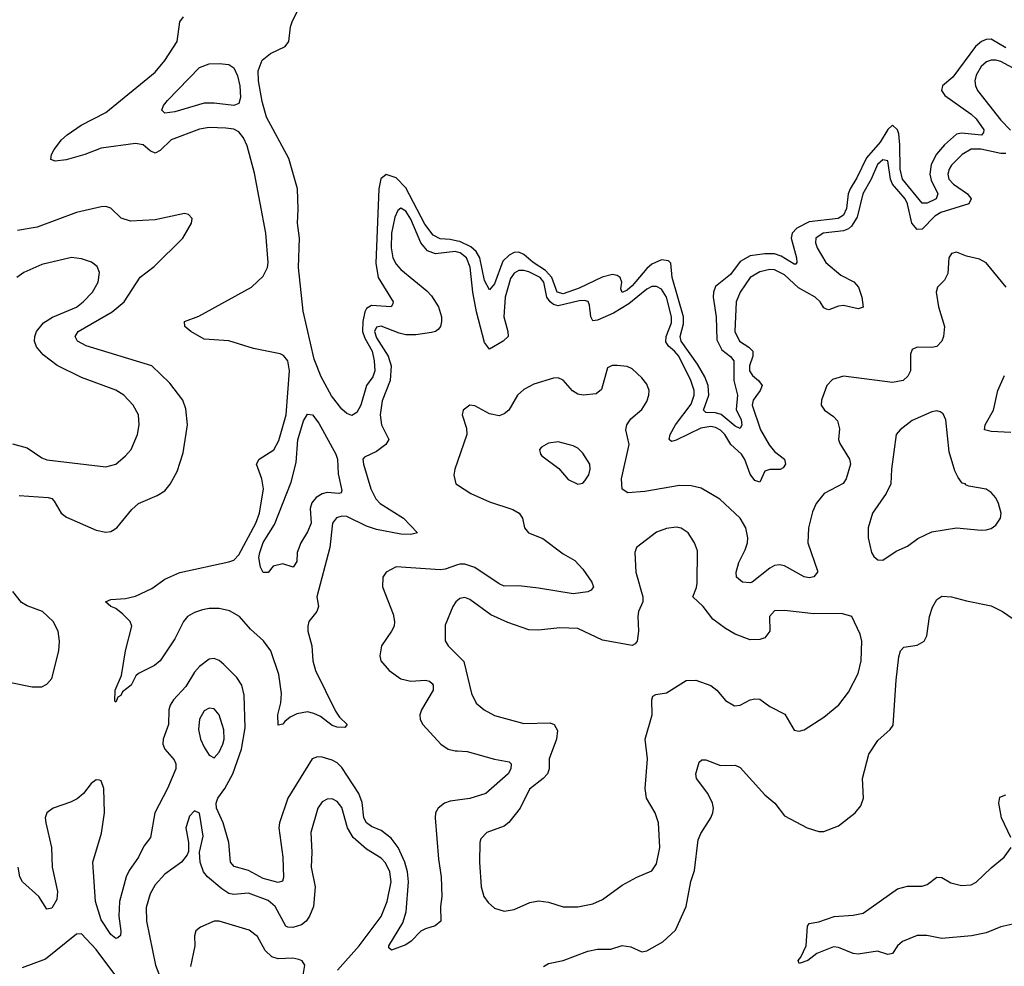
# Model space of a CAD drawing. Header units: inches. Extents: x 2001573 to 2220545, y 644482 to 846830.
# Tile 540 of 656: x 2098219 to 2102224, y 815346 to 819199. Entities that reach past the tile are written whole.
import ezdxf

# ---------------------------------------------------------------- set-up
doc = ezdxf.new("R2010")
doc.units = ezdxf.units.IN
doc.header["$MEASUREMENT"] = 0
doc.layers.add('C0891', color=7, linetype='Continuous')
doc.layers.add('C1801', color=7, linetype='Continuous')

msp = doc.modelspace()

# ---------------------------------------------------------------- linework, layer by layer
at = {"layer": 'C0891', "color": 5}
for points, elevation in [([(2100000, 818297.7), (2099970, 818304.3), (2099930, 818306.4), (2099901.3, 818321.3), (2099866.8, 818366.8), (2099790, 818514.8), (2099750, 818554.9), (2099710, 818568.4), (2099688.6, 818551.4), (2099680.3, 818510), (2099667.7, 818207.7), (2099677.7, 818150), (2099737.8, 818050), (2099737.6, 818042.4), (2099730.1, 818029.9), (2099650, 818035.3), (2099630, 818023.6), (2099622.5, 818010), (2099614.6, 817970), (2099613.9, 817930), (2099622.9, 817903), (2099652.4, 817850), (2099661.6, 817810), (2099663.4, 817770), (2099655.3, 817744.7), (2099629.6, 817710), (2099607.3, 817630), (2099590, 817600.3), (2099570, 817587.7), (2099550, 817595.9), (2099530, 817614.3), (2099487.9, 817667.9), (2099445.6, 817745.6), (2099417.6, 817817.6), (2099372.4, 818012.4), (2099353.7, 818190), (2099357.3, 818310), (2099348.6, 818370), (2099352.2, 818427.8), (2099349.9, 818510), (2099314, 818634), (2099222.7, 818802.7), (2099205.5, 818865.5), (2099190.7, 818950), (2099189.5, 818990.5), (2099206.1, 819033.9), (2099238.8, 819061.2), (2099299.6, 819090), (2099313.7, 819110), (2099320.4, 819170), (2099326.9, 819190), (2099406, 819350)], 260), ([(2100000, 818253), (2099990, 818255.9), (2099910, 818246.1), (2099877.7, 818257.7), (2099851.1, 818291.1), (2099810, 818386.8), (2099790, 818419.6), (2099770, 818431.4), (2099758, 818422), (2099745.2, 818394.8), (2099731.9, 818330), (2099729.7, 818270), (2099736.6, 818230), (2099750, 818203.5), (2099770, 818181.7), (2099875.2, 818095.2), (2099894.5, 818074.5), (2099922.5, 818030), (2099934.7, 817990), (2099935.6, 817970), (2099931.1, 817950), (2099921.6, 817938.4), (2099910.5, 817929.5), (2099894, 817926), (2099830, 817916.7), (2099790, 817916.2), (2099762.5, 817922.5), (2099690, 817951.8), (2099670, 817947.7), (2099662.9, 817930), (2099670, 817903.7), (2099718.3, 817830), (2099729.6, 817790), (2099725.6, 817730), (2099693, 817647), (2099684.9, 817590), (2099691, 817550), (2099720.2, 817490), (2099709.2, 817470), (2099670, 817440.9), (2099621.6, 817418.4), (2099615.3, 817410), (2099617.5, 817390), (2099648, 817290), (2099668.1, 817248.1), (2099685.5, 817230), (2099780.4, 817170), (2099837.6, 817110), (2099810, 817103.9), (2099770, 817104.8), (2099670, 817123.3), (2099630, 817137), (2099550, 817176.5), (2099530, 817177.5), (2099508.3, 817171.7), (2099491.6, 817150), (2099480.1, 817050), (2099427.7, 816850), (2099434, 816810), (2099428.2, 816790), (2099395.9, 816750), (2099390.8, 816730), (2099391.9, 816710), (2099407.2, 816650), (2099411.7, 816590), (2099422.5, 816550), (2099504.1, 816384.1), (2099520, 816360), (2099551.5, 816330), (2099541.4, 816318.6), (2099510, 816319.9), (2099490, 816326.7), (2099442.2, 816362.2), (2099415.6, 816375.6), (2099390, 816381.7), (2099346.9, 816373.1), (2099320, 816360), (2099297.3, 816342.7), (2099290, 816331.3), (2099270, 816327.3), (2099269.2, 816369.2), (2099281.3, 816418.7), (2099283.8, 816456.2), (2099273.5, 816533.5), (2099240.4, 816630), (2099210.4, 816670.4), (2099157.6, 816717.6), (2099112.7, 816770), (2099073, 816793), (2099030, 816802.5), (2098990, 816802.5), (2098963.3, 816796.7), (2098930, 816785.9), (2098902.1, 816770), (2098885.4, 816750), (2098850, 816678.3), (2098790, 816589.9), (2098767.1, 816570), (2098702.3, 816537.7), (2098692.3, 816527.7), (2098673.3, 816490), (2098637, 816463), (2098630, 816448.3), (2098618.3, 816441.7), (2098610, 816421.2), (2098605.6, 816425.6), (2098608.2, 816470), (2098633.7, 816530), (2098649.9, 816629.9), (2098675.2, 816730), (2098669.1, 816750), (2098639.2, 816779.2), (2098610, 816802.9), (2098589.7, 816810), (2098568.2, 816830), (2098590, 816838.4), (2098650, 816842.5), (2098690, 816852.4), (2098756.7, 816883.3), (2098810, 816922.3), (2098870, 816949.5), (2099070, 816992.9), (2099090, 816999.4), (2099110, 817020.2), (2099179.7, 817150), (2099194.8, 817190), (2099210.9, 817290), (2099203.6, 817330), (2099182.4, 817390), (2099192.8, 817410), (2099252.3, 817447.7), (2099273.8, 817486.2), (2099303.4, 817590), (2099317.1, 817770), (2099309.9, 817810), (2099291.8, 817831.8), (2099278.4, 817838.4), (2099170, 817860.1), (2099070, 817891.9), (2098970, 817899), (2098915.7, 817930), (2098890.9, 817950), (2098889.7, 817970), (2098947.6, 817992.4), (2099162.6, 818110), (2099210, 818154.3), (2099227.1, 818190), (2099229.9, 818210.1), (2099220.3, 818330), (2099173.8, 818573.8), (2099145, 818685), (2099130, 818717.9), (2099110, 818742.6), (2099090, 818752.7), (2099057.2, 818757.2), (2098990, 818759.9), (2098950, 818753), (2098835.6, 818710), (2098790, 818666.5), (2098770, 818656.2), (2098750, 818664.8), (2098722, 818690), (2098690, 818695.3), (2098550, 818676.3), (2098483.6, 818650), (2098408.4, 818628.4), (2098363, 818623), (2098346.3, 818630), (2098348.7, 818650), (2098359.3, 818670), (2098388.9, 818710), (2098412.1, 818730), (2098469.9, 818770.1), (2098570, 818821.6), (2098770, 818984.7), (2098810, 819032.6), (2098859.7, 819110), (2098871, 819190), (2098886, 819210)], 280), ([(2098217.1, 817262.9), (2098334.7, 817254.7), (2098349.4, 817249.4), (2098359.6, 817239.7), (2098387.9, 817190), (2098410, 817174.7), (2098530, 817121.5), (2098570, 817112.8), (2098590, 817115.4), (2098614.5, 817130), (2098675.2, 817204.8), (2098702.2, 817230), (2098778.1, 817261.9), (2098810, 817281.7), (2098831.3, 817308.7), (2098860.4, 817359.6), (2098884.1, 817435.9), (2098901.6, 817550), (2098895, 817615), (2098882.2, 817650), (2098830, 817719.8), (2098756.9, 817790), (2098490, 817871.1), (2098454, 817890), (2098445.2, 817910), (2098457.4, 817930), (2098595.5, 818010), (2098643.7, 818050), (2098709.5, 818150.5), (2098766.1, 818193.9), (2098882.4, 818310), (2098918, 818370), (2098921.2, 818390), (2098906.3, 818406.3), (2098889.5, 818409.5), (2098770, 818384.1), (2098670, 818379.1), (2098631.4, 818391.4), (2098590, 818431.7), (2098570, 818438.2), (2098550, 818437), (2098450, 818414.7), (2098290, 818354.9), (2098210, 818340.8)], 320), ([(2098190, 817472.6), (2098250, 817456.9), (2098310, 817415.2), (2098330, 817407.2), (2098570, 817379.6), (2098610, 817390.3), (2098650, 817423.1), (2098672.6, 817450), (2098698.5, 817510), (2098704.7, 817550), (2098702.2, 817590), (2098680.4, 817630), (2098643, 817670), (2098610, 817690.8), (2098470, 817742.2), (2098371.2, 817791.2), (2098315, 817835), (2098287.9, 817867.9), (2098279.8, 817890), (2098280.2, 817910), (2098287.4, 817930), (2098315.5, 817964.5), (2098352.4, 817987.6), (2098450, 818029.1), (2098478, 818050), (2098515.7, 818090), (2098538, 818130), (2098544.2, 818170), (2098534.2, 818194.2), (2098511.7, 818211.7), (2098470, 818226), (2098430, 818231.2), (2098310, 818201.8), (2098235.5, 818170), (2098207, 818150)], 340), ([(2100000, 817400.8), (2099989.2, 817369.2), (2099985.3, 817345.3), (2099992.8, 817310), (2100000, 817305.3)], 320), ([(2100000, 816979.9), (2099950, 816962.3), (2099930, 816959.9), (2099750, 816971.5), (2099710.2, 816950), (2099696.5, 816930), (2099695, 816890), (2099738.9, 816778.9), (2099744.2, 816750), (2099741.8, 816730), (2099732.1, 816710), (2099691.5, 816650), (2099684.7, 816610), (2099687.9, 816590), (2099721.7, 816550), (2099770, 816515.4), (2099810, 816507), (2099870, 816510.1), (2099886, 816506), (2099896.9, 816496.9), (2099901.5, 816490), (2099901.6, 816470), (2099853.1, 816390), (2099846.2, 816370), (2099847.6, 816350), (2099858.8, 816330), (2099932.4, 816250), (2099962, 816230), (2099990, 816223.3), (2100000, 816222.6)], 320), ([(2098170, 816503.5), (2098270, 816484), (2098310, 816483.7), (2098330, 816494.4), (2098350, 816518), (2098378.5, 816630), (2098381.2, 816670), (2098375.7, 816710), (2098354.8, 816750), (2098312, 816790), (2098250, 816813.3), (2098227, 816827), (2098191.7, 816871.7)], 320), ([(2100000, 816835.1), (2099993.7, 816830), (2099980.8, 816810), (2099950, 816734), (2099950.3, 816670.3), (2099962, 816650), (2100000, 816612.2)], 340), ([(2100000, 816022.5), (2099970, 816018.5), (2099947.1, 816010), (2099921.6, 815990), (2099910.7, 815970), (2099909, 815950), (2099922.6, 815782.6), (2099933.8, 815710), (2099936.8, 815630), (2099931.4, 815590), (2099932.4, 815530), (2099909.5, 815510.5), (2099870, 815499), (2099851.3, 815488.7), (2099812.2, 815447.8), (2099790, 815433.7), (2099731.8, 815411.8), (2099720.8, 815420.8), (2099720.3, 815430), (2099777.5, 815522.5), (2099791.9, 815568.1), (2099800.8, 815690), (2099797.1, 815730), (2099786.1, 815770), (2099758.3, 815830), (2099730, 815867.1), (2099690, 815898.6), (2099650, 815914.7), (2099629.9, 815930), (2099619.2, 815950), (2099612.5, 816012.5), (2099599.3, 816050), (2099530, 816155.5), (2099510, 816174.6), (2099490, 816185.5), (2099450, 816197.9), (2099430, 816198.8), (2099409.3, 816190.7), (2099310, 816029.8), (2099276.6, 815930), (2099273.8, 815910), (2099289.5, 815790), (2099292.2, 815707.8), (2099287.8, 815692.2), (2099270, 815686.9), (2099210, 815703.7), (2099150, 815735.8), (2099092, 815752), (2099076.3, 815770), (2099069.5, 815850), (2099046.3, 815930), (2099019.8, 815990), (2099018.2, 816010), (2099024.9, 816030), (2099053.6, 816070), (2099086.5, 816130), (2099122, 816230), (2099136.1, 816316.1), (2099132.2, 816450), (2099123.2, 816490), (2099102.1, 816522.1), (2099050, 816574.5), (2099030, 816590.6), (2099010, 816598.7), (2098990, 816595.6), (2098950, 816565.9), (2098930, 816542.9), (2098894.7, 816485.3), (2098845, 816430), (2098831.4, 816408.6), (2098825.9, 816390), (2098824, 816330), (2098802.5, 816270), (2098801.7, 816250), (2098809.4, 816230), (2098847, 816187), (2098854.4, 816170), (2098854.6, 816150), (2098820.9, 816070), (2098768.9, 815970), (2098751.6, 815870), (2098724.8, 815835.2), (2098703.1, 815790), (2098663.9, 815736.1), (2098651.7, 815710), (2098625.2, 815610), (2098622.5, 815550), (2098630.9, 815489.1), (2098628.7, 815471.3), (2098618, 815462), (2098610, 815459.7), (2098590, 815475.4), (2098550, 815534.8), (2098527.6, 815610), (2098517.1, 815770), (2098552.1, 815887.9), (2098563.6, 815970), (2098561.1, 816070), (2098550, 816101.5), (2098543.3, 816103.3), (2098530, 816104.8), (2098510, 816089.8), (2098478.7, 816050), (2098452.6, 816027.4), (2098426.3, 816013.7), (2098355.4, 815990), (2098329.1, 815970), (2098323.4, 815950), (2098325, 815930), (2098348.3, 815830), (2098351, 815750), (2098373.6, 815650), (2098370, 815618.3), (2098350, 815582.3), (2098330, 815578.3), (2098297.5, 815630), (2098230.3, 815690.3), (2098219.9, 815710), (2098213.1, 815750)], 320), ([(2099511.8, 815330), (2099600.4, 815430), (2099690, 815549.2), (2099714.4, 815610), (2099729.9, 815690), (2099724.3, 815730), (2099707.3, 815767.3), (2099690, 815785.8), (2099630, 815823.4), (2099575.7, 815870), (2099552, 815910), (2099530, 815992.1), (2099510, 816016.8), (2099490, 816027.7), (2099470, 816026.4), (2099450, 816014.8), (2099432.3, 815990), (2099404, 815890), (2099408, 815810), (2099404.4, 815750), (2099421.2, 815670), (2099414.5, 815590), (2099398.1, 815550), (2099384.1, 815530), (2099365.2, 815514.8), (2099330, 815503.4), (2099310, 815504.7), (2099302.4, 815510), (2099257.9, 815590), (2099230, 815614.3), (2099150, 815643.1), (2099090, 815638.3), (2099070, 815642.9), (2099040.9, 815660.9), (2098982.6, 815710), (2098967.1, 815730), (2098953.8, 815770), (2098951.1, 815810), (2098964.9, 815875.1), (2098950, 815969.2), (2098930, 815978.4), (2098910, 815957.6), (2098894.4, 815910), (2098906.5, 815850), (2098906.1, 815813.9), (2098900.9, 815799.1), (2098877.6, 815770), (2098810, 815720.4), (2098770, 815677.3), (2098750, 815640.5), (2098734.1, 815585.9), (2098734.4, 815530), (2098772, 815350), (2098826.3, 815210)], 340), ([(2099372.7, 815310), (2099378.9, 815350), (2099368.3, 815368.3), (2099354.1, 815374.1), (2099330, 815378.7), (2099270, 815377), (2099244.7, 815384.7), (2099217.7, 815410), (2099186.9, 815466.9), (2099153.1, 815493.1), (2099030, 815529.6), (2099010.4, 815529.6), (2098954.4, 815505.6), (2098935.5, 815490), (2098930.4, 815470), (2098931.6, 815430), (2098914.6, 815345.4)], 360), ([(2098630, 815280.4), (2098530, 815414.9), (2098470, 815478), (2098450, 815476.4), (2098324.7, 815375.3), (2098230, 815339.4)], 340)]:
    msp.add_lwpolyline(points, dxfattribs=dict(at, elevation=elevation))
for points, elevation in [([(2099090, 818849.4), (2099010, 818859.3), (2098970, 818858.5), (2098850, 818824.4), (2098810, 818818.7), (2098797.6, 818830), (2098804.8, 818850), (2098819.8, 818870), (2098950, 819004.2), (2098990, 819018.7), (2099030, 819020.1), (2099070, 819016.6), (2099090, 819002.3), (2099105.2, 818970), (2099114.3, 818930), (2099117.7, 818882.3), (2099110, 818857.6)], 260), ([(2099518, 817270), (2099470, 817273.9), (2099450, 817268.8), (2099425.6, 817254.4), (2099407.7, 817232.3), (2099401, 817210), (2099404.4, 817150), (2099390, 817114.7), (2099362.4, 817070), (2099347.7, 817030), (2099346, 816994), (2099331.3, 816970), (2099290, 816984), (2099250, 816974), (2099230, 816949), (2099210, 816948.7), (2099199, 816970), (2099191.5, 817010), (2099195.6, 817030), (2099210, 817071.5), (2099256.3, 817143.7), (2099323.4, 817316.6), (2099343.8, 817396.2), (2099350, 817488.2), (2099373.8, 817566.2), (2099390, 817592.7), (2099410, 817590.1), (2099436, 817556), (2099505.2, 817430), (2099512, 817410), (2099514.8, 817350), (2099530, 817282), (2099527.2, 817272.8)], 260), ([(2098990, 816396.9), (2098970, 816385.6), (2098950, 816352), (2098946, 816310), (2098954.7, 816270), (2098970, 816237.6), (2098990, 816205.5), (2099010, 816194.4), (2099030, 816217), (2099045.5, 816250), (2099050.5, 816270), (2099050, 816308.7), (2099030, 816369.5), (2099010, 816393.6)], 340)]:
    msp.add_lwpolyline(points, close=True, dxfattribs=dict(at, elevation=elevation))
at = {"layer": 'C1801', "color": 5}
for points, elevation in [([(2102230, 819084.5), (2102170, 819119), (2102150, 819118.3), (2102131.3, 819110), (2102107.1, 819090), (2102015.3, 818964.7), (2101973.4, 818930), (2101968, 818910), (2101982.5, 818890), (2102090, 818813.9), (2102110, 818794.7), (2102141.4, 818750), (2102139.9, 818740.1), (2102131.4, 818728.6), (2102050, 818736.7), (2102030, 818732.4), (2101981.4, 818690), (2101949, 818651), (2101927.3, 818610), (2101920.8, 818570), (2101926.1, 818546.1), (2101954.4, 818490), (2101946.4, 818470), (2101910, 818452.2), (2101890, 818452.2), (2101810, 818549.5), (2101800.1, 818590), (2101799.5, 818690), (2101794.6, 818734.6), (2101790, 818750.8), (2101770, 818769.3), (2101750, 818752.4), (2101719.2, 818700.8), (2101663.8, 818636.2), (2101624.7, 818555.3), (2101597.2, 818510), (2101589.5, 818490), (2101582.4, 818430), (2101570, 818403.1), (2101548.9, 818390), (2101430, 818375.8), (2101380.9, 818350), (2101360.9, 818330), (2101356.6, 818310), (2101379.1, 818230), (2101380.8, 818210), (2101376, 818204), (2101370, 818203.4), (2101316.7, 818236.7), (2101290, 818245.5), (2101250, 818246.3), (2101190, 818238.2), (2101150, 818214.1), (2101110, 818161.1), (2101050, 818112.3), (2101041.6, 818090), (2101040.4, 818070), (2101052, 817990), (2101055.4, 817895.4), (2101075.5, 817855.5), (2101110, 817827.7), (2101124.2, 817810), (2101123.7, 817730), (2101139.1, 817670), (2101132.9, 817612.9), (2101153.3, 817570), (2101156.4, 817550), (2101150, 817534.8), (2101130, 817543.9), (2101072.1, 817592.1), (2101050, 817599.3), (2101010, 817600.4), (2101000.4, 817610), (2101022.1, 817670), (2101019, 817710), (2101005.8, 817745.8), (2100976.2, 817796.2), (2100909.9, 817890), (2100905.4, 817910), (2100918.8, 817961.2), (2100919.8, 817990), (2100873.3, 818150), (2100867.8, 818207.8), (2100857.8, 818217.8), (2100830, 818221.3), (2100790, 818203.3), (2100770, 818186.1), (2100710, 818115.2), (2100690, 818098.4), (2100670, 818088.8), (2100663.7, 818103.7), (2100668.8, 818130), (2100661.6, 818150), (2100650, 818157.9), (2100630, 818161.3), (2100588.9, 818151.1), (2100494.3, 818105.7), (2100430, 818082.4), (2100405.8, 818090), (2100383.2, 818150), (2100358.1, 818178.1), (2100307.7, 818210), (2100270, 818243.8), (2100250, 818252.6), (2100230, 818251.1), (2100210, 818240.6), (2100184.4, 818215.6), (2100150, 818123.1), (2100130, 818099.1), (2100110, 818136.8), (2100090.7, 818230), (2100075.9, 818255.9), (2100054.4, 818274.4), (2100010, 818295.5), (2100000, 818297.7)], 260), ([(2102290, 818985), (2102210, 819028.2), (2102190, 819034), (2102170, 819034), (2102152.3, 819027.7), (2102130, 819008.6), (2102110, 818972.8), (2102104.6, 818950), (2102106.4, 818930), (2102115, 818910), (2102209.5, 818790), (2102248.8, 818748.8)], 280), ([(2102230, 818654.6), (2102210, 818654.1), (2102128.4, 818671.6), (2102090, 818671.8), (2102052.6, 818650), (2102010, 818606.8), (2101999.4, 818590), (2101993.9, 818570), (2101998.9, 818550), (2102016.8, 818530), (2102074, 818490), (2102089.4, 818470), (2102079.6, 818450), (2101965.6, 818414.4), (2101941.4, 818398.6), (2101890, 818346.9), (2101870, 818345.5), (2101847.7, 818370), (2101830.6, 818450), (2101821.1, 818470), (2101769.3, 818530), (2101761.7, 818550), (2101750, 818623.8), (2101730, 818627.9), (2101708.5, 818610), (2101682.6, 818550), (2101649.1, 818490), (2101625.1, 818394.9), (2101602, 818358), (2101590, 818347.3), (2101570, 818339.2), (2101486.9, 818330), (2101457.5, 818310), (2101455.8, 818290), (2101463.5, 818270), (2101497.8, 818210), (2101559.3, 818159.3), (2101611.6, 818131.6), (2101630.4, 818110.4), (2101644.8, 818070), (2101650, 818028.4), (2101630, 818022.5), (2101570, 818035.9), (2101550, 818033.2), (2101510, 818017.5), (2101500.9, 818020.9), (2101490, 818026.1), (2101474.9, 818050), (2101455.1, 818070), (2101387.5, 818107.5), (2101330, 818160.5), (2101290, 818180.7), (2101270, 818182), (2101230, 818173.2), (2101190, 818149.8), (2101150.1, 818090), (2101133.3, 818050), (2101128.6, 817930), (2101146.4, 817890), (2101185.3, 817865.3), (2101200.7, 817850), (2101200.8, 817830), (2101187.3, 817790), (2101188.3, 817770), (2101199.5, 817750), (2101224.3, 817730), (2101238.8, 817710), (2101230.7, 817690), (2101202.9, 817650), (2101198.8, 817630), (2101232.3, 817530), (2101267.8, 817467.8), (2101290, 817441.5), (2101329.4, 817410), (2101334.2, 817390), (2101325, 817375), (2101312.1, 817367.9), (2101270, 817367.5), (2101250, 817361.8), (2101230, 817316.2), (2101210, 817323.9), (2101190, 817348.7), (2101168.4, 817408.4), (2101154.5, 817430), (2101111.5, 817470), (2101086.9, 817510), (2101070, 817528.5), (2101050, 817539.1), (2101030, 817542.5), (2100990, 817536.8), (2100890, 817488), (2100870, 817482.4), (2100861.5, 817490), (2100864.9, 817510), (2100886.9, 817550), (2100950, 817633.5), (2100963.2, 817670), (2100962.8, 817690), (2100949.6, 817730), (2100899.7, 817830), (2100883, 817850), (2100857.6, 817870), (2100847.1, 817887.1), (2100849.1, 817910), (2100870, 817965.5), (2100870.9, 817990), (2100850, 818069.8), (2100830, 818102.2), (2100810, 818113.1), (2100790, 818112.8), (2100770, 818102.6), (2100697.3, 818042.7), (2100635, 818005), (2100570, 817975.2), (2100550, 817972.9), (2100542.8, 817990), (2100537.4, 818037.4), (2100531.7, 818051.7), (2100516.3, 818056.3), (2100495.1, 818055.1), (2100410, 818034.8), (2100390, 818040.2), (2100376.9, 818050), (2100362.8, 818070), (2100351.5, 818130), (2100336.5, 818150), (2100290, 818172.9), (2100270, 818178.4), (2100250, 818177.6), (2100230, 818167.3), (2100215.1, 818144.9), (2100194.3, 818070), (2100188.4, 817990), (2100205.2, 817930), (2100206.1, 817910), (2100185.2, 817890), (2100130, 817858.4), (2100110, 817885.6), (2100077.9, 818010), (2100062.6, 818090), (2100051.4, 818191.4), (2100036.1, 818230), (2100010.4, 818250), (2100000, 818253)], 280), ([(2102231.6, 818110), (2102150, 818209.6), (2102123.7, 818223.7), (2102070, 818236.4), (2102030, 818252.7), (2102010, 818247.6), (2101998.3, 818230), (2101994.7, 818165.3), (2101981, 818139), (2101952.4, 818110), (2101947.4, 818090), (2101956.1, 818030), (2101980.6, 817950), (2101977.1, 817910), (2101970.2, 817890), (2101950, 817868.2), (2101930, 817864.3), (2101870, 817865.8), (2101850, 817856.4), (2101842.7, 817837.3), (2101841.9, 817770), (2101831.6, 817748.4), (2101812.8, 817730), (2101770, 817721.6), (2101570, 817748.6), (2101525.9, 817734.1), (2101502.6, 817710), (2101481.2, 817650), (2101479.6, 817630), (2101492.8, 817610), (2101530, 817584), (2101545.9, 817565.9), (2101554.2, 817534.2), (2101550.1, 817490), (2101554.5, 817474.5), (2101594.2, 817410), (2101598.4, 817390), (2101581.1, 817330), (2101568.8, 817311.2), (2101491.3, 817270), (2101458.9, 817230), (2101443.8, 817196.2), (2101427.5, 817130), (2101425.1, 817070), (2101463.7, 816956.3), (2101464.7, 816950), (2101449.4, 816930.6), (2101430, 816926.8), (2101410, 816931.7), (2101330, 816975.9), (2101310, 816980.7), (2101290, 816977.4), (2101270, 816966.6), (2101198.6, 816910), (2101190, 816906.4), (2101159.7, 816910), (2101135, 816930), (2101133.6, 816950), (2101144.9, 816990), (2101170, 817040.7), (2101179.2, 817070), (2101180.9, 817090), (2101173.2, 817130), (2101150, 817170.6), (2101066.9, 817246.9), (2100991.6, 817291.6), (2100950, 817301.5), (2100903, 817303), (2100761.7, 817278.3), (2100693.5, 817273.5), (2100670, 817287.4), (2100666.5, 817330), (2100698.1, 817470), (2100684.9, 817530), (2100688.7, 817550), (2100705.4, 817574.6), (2100750, 817612.6), (2100770, 817644.2), (2100778.6, 817670), (2100779.4, 817690), (2100770, 817715.4), (2100750, 817741.4), (2100710, 817778.2), (2100690, 817786.8), (2100650, 817792), (2100629.2, 817790.8), (2100610, 817781.6), (2100585.9, 817694.1), (2100564.2, 817675.8), (2100511.2, 817671.2), (2100490, 817674.1), (2100468, 817688), (2100430, 817732.1), (2100410, 817740.8), (2100390, 817740.3), (2100310, 817714.8), (2100270, 817693.5), (2100244.3, 817670), (2100208.7, 817610), (2100190, 817594.6), (2100170, 817586.6), (2100130, 817594.3), (2100070, 817627.7), (2100050, 817629.7), (2100022.4, 817610), (2100019.5, 817590), (2100036.8, 817536.8), (2100037.4, 817510), (2100000, 817400.8)], 320), ([(2102250, 817519.3), (2102170, 817522.3), (2102144, 817530), (2102146.3, 817550), (2102179.9, 817610), (2102197.5, 817690), (2102225, 817750)], 320), ([(2100000, 817305.3), (2100054.6, 817270), (2100130, 817236.1), (2100225.6, 817205.6), (2100250.9, 817190.9), (2100264.2, 817170), (2100272.6, 817130), (2100288.9, 817110), (2100347.6, 817087.6), (2100430, 817024.3), (2100477.4, 816997.4), (2100510, 816962.4), (2100546, 816910), (2100552.9, 816890), (2100543.7, 816876.3), (2100530.7, 816870), (2100470, 816862.1), (2100330, 816885.2), (2100250, 816894.1), (2100190, 816893.7), (2100170, 816902.8), (2100070, 816969.5), (2100030, 816982.8), (2100010, 816983.4), (2100000, 816979.9)], 320), ([(2100000, 816612.2), (2100026.1, 816586.1), (2100056.4, 816456.4), (2100076.5, 816416.5), (2100108.4, 816390), (2100150, 816366.2), (2100270, 816334.6), (2100377.1, 816337.1), (2100393.4, 816330), (2100406.4, 816306.4), (2100402.2, 816270), (2100372.6, 816190), (2100372.3, 816150), (2100365.6, 816130), (2100349, 816111), (2100293.1, 816066.9), (2100254.7, 815990), (2100208.4, 815931.6), (2100190, 815916.5), (2100118.8, 815890), (2100094.9, 815865.1), (2100090.5, 815850), (2100088.9, 815770), (2100096, 815670), (2100107, 815630), (2100125.3, 815605.3), (2100150, 815583.1), (2100190, 815570.4), (2100230, 815577.6), (2100294.9, 815605.1), (2100330, 815612.9), (2100370, 815607.7), (2100430, 815588.7), (2100490, 815588.5), (2100550, 815600.8), (2100590, 815617.7), (2100670, 815676.9), (2100730, 815708.9), (2100790, 815734), (2100810, 815762.8), (2100822.6, 815830), (2100817.6, 815930), (2100804.4, 815970), (2100768.3, 816030), (2100763.5, 816070), (2100772.2, 816190), (2100763.5, 816270), (2100792.2, 816370), (2100789.8, 816430.2), (2100795.1, 816444.9), (2100807.3, 816452.7), (2100850, 816459.5), (2100930, 816508.8), (2100970, 816510.3), (2101030, 816488.8), (2101055.3, 816470), (2101090, 816428.2), (2101126.8, 816406.8), (2101150, 816408.9), (2101190, 816430.3), (2101210, 816435.3), (2101230, 816432.7), (2101270, 816403.7), (2101331.9, 816371.9), (2101370, 816307.7), (2101390, 816303), (2101410, 816308), (2101490, 816360.4), (2101551.5, 816410), (2101590, 816462), (2101630, 816537.3), (2101642, 816590), (2101644.2, 816670), (2101637.2, 816697.2), (2101604, 816770), (2101562.4, 816782.4), (2101450, 816780.3), (2101330, 816794), (2101290, 816792.6), (2101269.4, 816770), (2101270.3, 816710), (2101250, 816683.6), (2101230, 816675.6), (2101190, 816675.1), (2101130, 816698.2), (2101090, 816720.8), (2101039, 816759), (2100998.9, 816810), (2100957, 816850), (2100972.3, 816887.7), (2100974.6, 816905.4), (2100976.6, 817036.6), (2100964.4, 817070), (2100938.3, 817110), (2100910, 817129.8), (2100890, 817133.8), (2100850, 817128.4), (2100810, 817112.4), (2100727.7, 817050), (2100721.6, 817030), (2100725.7, 816950), (2100753.4, 816850), (2100754, 816830), (2100736.5, 816790), (2100732.9, 816770), (2100735.6, 816710), (2100730.3, 816669.7), (2100722, 816658), (2100710, 816652.3), (2100590, 816673.3), (2100490, 816721.2), (2100415.8, 816724.2), (2100330, 816713.7), (2100290, 816716), (2100205.4, 816745.4), (2100136.2, 816776.2), (2100050, 816838.3), (2100030, 816847.1), (2100010, 816843.1), (2100000, 816835.1)], 340), ([(2100350, 815344.9), (2100370, 815357.3), (2100430, 815369.3), (2100530, 815408.1), (2100570, 815415.5), (2100623.9, 815416.1), (2100670, 815430.2), (2100705.7, 815425.7), (2100750, 815404.9), (2100770, 815409), (2100834.6, 815445.4), (2100887.1, 815492.9), (2100930.5, 815590), (2100948.8, 815691.2), (2100963.7, 815736.3), (2100979.1, 815860.9), (2100990, 815887.2), (2101031.1, 815950), (2101039.1, 815970), (2101041.5, 815990), (2101037.2, 816010), (2101018.6, 816050), (2100972.7, 816110), (2100969, 816130), (2100982.8, 816177.2), (2100994.2, 816185.9), (2101010, 816186.7), (2101070, 816162.7), (2101130, 816164.7), (2101150, 816154.6), (2101250, 816043.8), (2101290.2, 816010), (2101330, 815958.9), (2101422, 815910), (2101470, 815894.9), (2101490, 815894.9), (2101550, 815918), (2101617.6, 815970), (2101640.6, 815999.4), (2101651.1, 816030), (2101647.6, 816110), (2101673.7, 816210), (2101710, 816265.3), (2101759.5, 816310), (2101772.2, 816327.7), (2101784, 816510), (2101794.5, 816605.5), (2101801.8, 816630), (2101815.4, 816644.6), (2101870, 816652.6), (2101897.7, 816670), (2101909.1, 816690.9), (2101920.2, 816770), (2101931.9, 816808.1), (2101950, 816839.5), (2101970, 816852.3), (2102010, 816850.2), (2102070, 816832.9), (2102170, 816813.4), (2102216.3, 816790), (2102260.2, 816760.2)], 320), ([(2100000, 816222.6), (2100040, 816220), (2100150, 816189.1), (2100210, 816178), (2100218.5, 816170), (2100217.6, 816150), (2100205.8, 816130), (2100115.6, 816050), (2100050, 816029), (2100000, 816022.5)], 320), ([(2102251.3, 815870), (2102213.2, 815950), (2102201.8, 816010), (2102205.7, 816034.3), (2102230, 816044.1)], 280), ([(2102430, 815555.9), (2102210, 815506.2), (2102150, 815481.6), (2102090.3, 815470.3), (2101970, 815459), (2101908.8, 815471.2), (2101870, 815471.2), (2101810, 815447.5), (2101790.2, 815430), (2101770, 815398.7), (2101763.6, 815396.4), (2101750, 815394.5), (2101708.2, 815408.2), (2101630, 815395.2), (2101610, 815397.5), (2101550, 815423.1), (2101530, 815425.1), (2101462.2, 815397.8), (2101424.9, 815370), (2101390, 815357.2), (2101385.4, 815370), (2101397, 815383), (2101418.7, 815430), (2101423.1, 815510), (2101430, 815520.4), (2101470, 815527.1), (2101531.9, 815548.1), (2101610, 815553.5), (2101650, 815562.7), (2101790, 815662), (2101830, 815672.7), (2101890, 815672), (2101910, 815679.2), (2101950, 815709), (2101970, 815706.9), (2102006, 815686), (2102050, 815674.8), (2102090, 815678.3), (2102110, 815688.6), (2102170, 815747.1), (2102223.1, 815790), (2102251.5, 815830)], 280)]:
    msp.add_lwpolyline(points, dxfattribs=dict(at, elevation=elevation))
at = {"layer": 'C1801', "color": 5, "elevation": 340}
for points in [[(2101950, 817607.3), (2101930, 817602.4), (2101850, 817566.9), (2101800.5, 817530), (2101784.9, 817510), (2101765.8, 817370), (2101762.3, 817310), (2101743.7, 817270), (2101688.5, 817190), (2101670.5, 817130), (2101670.6, 817090), (2101684, 817030), (2101693.7, 817013.7), (2101710, 817001), (2101730, 816998.8), (2101784.1, 817035.9), (2101830, 817056.3), (2101872.4, 817087.6), (2101930, 817114.4), (2102030, 817130.5), (2102130, 817121.3), (2102150, 817123.1), (2102170, 817128.4), (2102190, 817141.6), (2102208, 817170), (2102210.9, 817190), (2102201, 817230), (2102190, 817253), (2102170, 817274.7), (2102150, 817288.2), (2102080.2, 817300.2), (2102066, 817306), (2102066, 817310), (2102052.1, 817312.1), (2102035.9, 817335.9), (2102022.7, 817362.7), (2102000.1, 817439.9), (2101986, 817570), (2101974.9, 817594.9), (2101963.3, 817603.3)], [(2100410, 817480.9), (2100370, 817475.1), (2100341.7, 817458.3), (2100334, 817450), (2100337.3, 817430), (2100343.4, 817423.4), (2100411.6, 817371.6), (2100450, 817328), (2100490, 817308.2), (2100510, 817313), (2100518.5, 817321.5), (2100533.9, 817346.1), (2100539.7, 817370), (2100538, 817390), (2100510, 817435.1), (2100490, 817454.5), (2100470, 817464.5)]]:
    msp.add_lwpolyline(points, close=True, dxfattribs=at)

doc.saveas('drawing.dxf')
